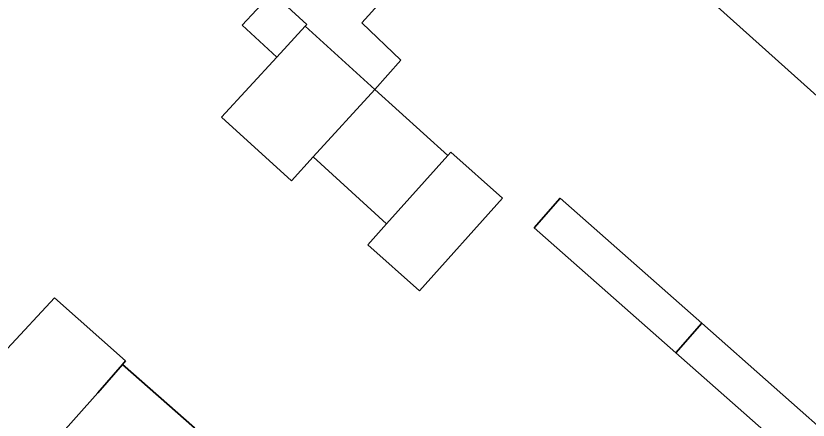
# Model space of a CAD drawing. Extents: x 162073 to 163043, y 381818 to 382561.
# Drawn here: x 162624.75 to 162669.41, y 382224.44 to 382247.25 of the extents above; entities that cross this region are included whole.
import ezdxf

# ---------------------------------------------------------------- set-up
doc = ezdxf.new("R2010")
doc.units = 0
for name, color, linetype in [('IMGEO_Erf', 7, 'Continuous'), ('IMGEO_Pand', 7, 'Continuous'), ('IMGEO_Voetpad_open', 7, 'Continuous')]:
    doc.layers.add(name, color=color, linetype=linetype)

msp = doc.modelspace()

# ---------------------------------------------------------------- linework, layer by layer
at = {"layer": 'IMGEO_Erf'}
msp.add_lwpolyline([(162667.476, 382260.684), (162671.97, 382256.431), (162672.98, 382257.513), (162691.621, 382240.981), (162709.224, 382249.82), (162713.342, 382241.757), (162712.156, 382241.132), (162714.087, 382237.279), (162689.826, 382224.866), (162659.772, 382251.85)], close=True, dxfattribs=at)
for points in [[(162649.967, 382253.187), (162644.258, 382246.855), (162646.441, 382244.752), (162644.984, 382243.098), (162649.089, 382239.368), (162649.266, 382239.566), (162652.174, 382236.963), (162647.495, 382231.735), (162644.587, 382234.338), (162645.65, 382235.526), (162641.516, 382239.297), (162640.288, 382237.95), (162636.334, 382241.542), (162639.459, 382244.927), (162637.5, 382246.735), (162639.115, 382248.484)], [(162605.58, 382247.945), (162607.455, 382246.187), (162606.38, 382245.123), (162608.195, 382243.405), (162608.343, 382243.264), (162611.645, 382246.722), (162615.452, 382243.086), (162619.318, 382239.393), (162616.058, 382235.98), (162618.06, 382234.069), (162619.065, 382235.182), (162621.341, 382233.133), (162623.024, 382231.618), (162621.979, 382230.514), (162624.277, 382228.477), (162626.929, 382231.351), (162630.935, 382227.781), (162630.765, 382227.574), (162634.815, 382224.018), (162638.997, 382220.344), (162638.043, 382219.258), (162636.635, 382217.655), (162633.334, 382213.898), (162692.173, 382161.844)], [(162711.213, 382184.767), (162702.763, 382192.225), (162694.6, 382199.429), (162686.438, 382206.633), (162678.274, 382213.838), (162670.112, 382221.041), (162661.95, 382228.246), (162653.961, 382235.296), (162655.43, 382236.962), (162663.415, 382229.908), (162671.575, 382222.7), (162679.733, 382215.493), (162687.894, 382208.284), (162696.052, 382201.076), (162704.211, 382193.869), (162712.659, 382186.406)]]:
    msp.add_lwpolyline(points, dxfattribs=at)
at = {"layer": 'IMGEO_Pand'}
for points in [[(162709.224, 382249.82), (162691.621, 382240.981), (162672.98, 382257.513), (162671.97, 382256.431), (162667.476, 382260.684), (162659.772, 382251.85), (162689.826, 382224.866), (162714.087, 382237.279), (162712.156, 382241.132), (162713.342, 382241.757)], [(162639.115, 382248.484), (162637.5, 382246.735), (162639.459, 382244.927), (162641.061, 382246.663), (162641.147, 382246.756), (162639.188, 382248.564)], [(162644.984, 382243.098), (162641.061, 382246.663), (162639.459, 382244.927), (162636.334, 382241.542), (162640.288, 382237.95), (162641.516, 382239.297)], [(162649.089, 382239.368), (162644.984, 382243.098), (162641.516, 382239.297), (162645.65, 382235.526)], [(162652.174, 382236.963), (162649.266, 382239.566), (162649.089, 382239.368), (162645.65, 382235.526), (162644.587, 382234.338), (162647.495, 382231.735)], [(162661.95, 382228.246), (162663.415, 382229.908), (162655.43, 382236.962), (162653.961, 382235.296)], [(162629.366, 382225.981), (162630.765, 382227.574), (162630.935, 382227.781), (162626.929, 382231.351), (162624.277, 382228.477), (162618.298, 382221.998), (162618.996, 382221.355), (162622.476, 382218.253)], [(162671.575, 382222.7), (162663.415, 382229.908), (162661.95, 382228.246), (162670.112, 382221.041)], [(162622.476, 382218.253), (162626.487, 382214.676), (162632.309, 382221.207), (162634.815, 382224.018), (162630.765, 382227.574), (162629.366, 382225.981)]]:
    msp.add_lwpolyline(points, close=True, dxfattribs=at)
at = {"layer": 'IMGEO_Voetpad_open'}
msp.add_lwpolyline([(162639.188, 382248.564), (162641.147, 382246.756), (162641.061, 382246.663), (162644.984, 382243.098), (162646.441, 382244.752), (162644.258, 382246.855), (162649.967, 382253.187)], dxfattribs=at)

doc.saveas('drawing.dxf')
